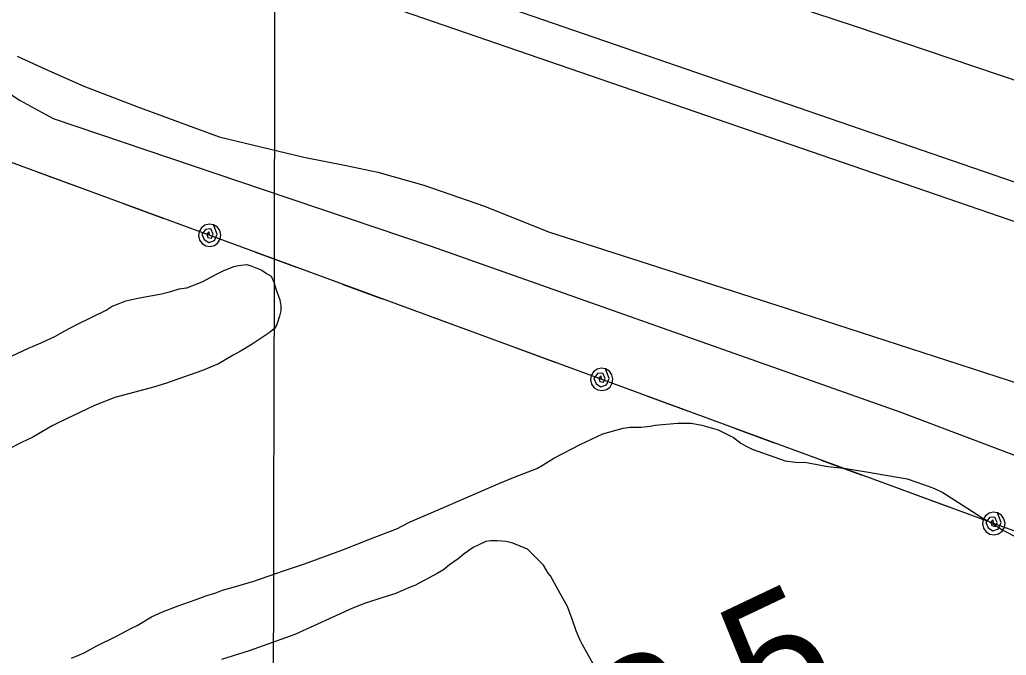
# Model space of a CAD drawing. Extents: x 3187622 to 3225504, y 800805 to 826213.
# Drawn here: x 3202076 to 3202865, y 810681 to 811190 of the extents above; entities that cross this region are included whole.
import ezdxf

# ---------------------------------------------------------------- set-up
doc = ezdxf.new("R2010")
doc.units = 0
for name, color, linetype in [('V-GRID-MAJR', 7, 'Continuous'), ('V-LEVE-TOET', 7, 'Continuous'), ('V-SITE-VEGE', 7, 'Continuous'), ('V-SURV-IDEN', 7, 'Continuous'), ('V-SURV-LINE', 7, 'Continuous'), ('V-TOPO-SHOR', 7, 'Continuous'), ('V-UTIL-LINE', 7, 'Continuous')]:
    doc.layers.add(name, color=color, linetype=linetype)

msp = doc.modelspace()

# ---------------------------------------------------------------- linework, layer by layer
at = {"layer": 'V-GRID-MAJR'}
msp.add_spline([(3202269.08, 806226.15), (3202282.3, 812285.27), (3202295.53, 818347.47), (3202308.75, 824409.71), (3202308.76, 824412.75)], degree=3, dxfattribs=at)
at = {"layer": 'V-LEVE-TOET'}
for points in [[(3203305.06, 811009.55), (3203190.5, 811042.04), (3203058.58, 811080.17), (3202898.68, 811132.1), (3202743.18, 811184.47), (3202585.37, 811236.62), (3202438.2, 811285.48), (3202344.26, 811319.5), (3202250.57, 811354.67), (3202195.27, 811375.78), (3202169.15, 811389.33), (3202152.06, 811402.39), (3202134.04, 811414.29), (3202117.41, 811427.34), (3202094.32, 811446.45), (3202062.49, 811479.72), (3201968.65, 811586.51), (3201850.15, 811724.69), (3201675.27, 811953.5)], [(3202073.78, 811160.66), (3202096.21, 811150.13), (3202126.98, 811136.55), (3202169.31, 811120.37), (3202235.25, 811095.98), (3202302.84, 811079.69), (3202336.88, 811073.05), (3202362.12, 811067.84), (3202398.92, 811057.24), (3202447.51, 811040.57), (3202498.63, 811019.95), (3202689.54, 810958.62), (3202896.42, 810891.65), (3203090.77, 810822.65), (3203227.32, 810782.42), (3203241.19, 810776.1), (3203253.21, 810768.86), (3203262.44, 810759.55), (3203299.1, 810717.91), (3203435.02, 810536.08)]]:
    msp.add_lwpolyline(points, dxfattribs=at)
at = {"layer": 'V-SITE-VEGE'}
for points in [[(3202060.62, 810916.57), (3202082.63, 810927.01), (3202092.76, 810931.36), (3202104.21, 810936.58), (3202111.26, 810940.51), (3202121.83, 810946.17), (3202144.73, 810957.5), (3202149.58, 810960.55), (3202155.3, 810962.72), (3202160.58, 810964.9), (3202170.26, 810967.05), (3202189.17, 810970.48), (3202196.65, 810972.21), (3202203.25, 810974.38), (3202209.41, 810975.23), (3202221.73, 810980.01), (3202233.19, 810986.11), (3202238.47, 810988.72), (3202246.83, 810992.2), (3202250.8, 810993.06), (3202257.39, 810993.91), (3202261.34, 810992.57), (3202269.24, 810989.46), (3202273.18, 810986.81), (3202276.69, 810984.6), (3202279.3, 810979.31), (3202280.59, 810974.47), (3202283.63, 810965.67), (3202284.49, 810960.83), (3202284.47, 810956.88), (3202283.57, 810952.49), (3202281.35, 810945.9), (3202279.57, 810942.84), (3202275.17, 810939.34), (3202261.5, 810930.17), (3202252.69, 810924.94), (3202246.52, 810921.45), (3202234.62, 810914.47), (3202221.86, 810909.26), (3202192.37, 810898.84), (3202182.69, 810895.81), (3202151.89, 810887.59), (3202135.6, 810881.08), (3202106.98, 810867.58), (3202101.69, 810864.97), (3202086.27, 810855.81), (3202077.02, 810851.45), (3202065.57, 810845.79)], [(3202117.12, 810679.01), (3202127.25, 810683.36), (3202136.94, 810688.59), (3202153.68, 810696.87), (3202165.13, 810702.97), (3202169.53, 810705.15), (3202180.99, 810712.13), (3202189.8, 810716.04), (3202202.56, 810720.82), (3202220.61, 810727.33), (3202223.69, 810728.64), (3202232.49, 810731.23), (3202237.77, 810733.41), (3202247.45, 810736), (3202262.85, 810740.77), (3202286.62, 810749.01), (3202303.35, 810754.65), (3202333.27, 810765.5), (3202356.17, 810774.63), (3202377.74, 810782.88), (3202381.26, 810784.62), (3202387.87, 810788.11), (3202410.32, 810797.68), (3202460.08, 810819.43), (3202471.96, 810824.21), (3202489.13, 810830.72), (3202494.42, 810833.78), (3202502.79, 810839.01), (3202523.93, 810849.9), (3202541.99, 810858.61), (3202558.27, 810862.93), (3202563.98, 810863.79), (3202572.77, 810863.75), (3202579.81, 810864.6), (3202583.77, 810865.46), (3202601.79, 810867.13), (3202612.78, 810867.08), (3202621.12, 810865.29), (3202626.83, 810863.95), (3202634.28, 810861.72), (3202646.56, 810855.51), (3202652.25, 810851.09), (3202656.2, 810848.88), (3202661.46, 810846.21), (3202687.79, 810836.87), (3202696.13, 810835.95), (3202704.92, 810835.47), (3202722.04, 810832.32), (3202734.78, 810830.95)], [(3202734.78, 810830.95), (3202752.79, 810828.23), (3202785.28, 810822.37), (3202798.44, 810817.92), (3202807.22, 810814.8), (3202813.79, 810811.7), (3202833.08, 810799.31), (3202842.28, 810793.56), (3202845.35, 810791.34), (3202854.99, 810786.03), (3202861.12, 810782.04)], [(3202861.12, 810782.04), (3202869.01, 810777.62), (3202881.29, 810770.97), (3202897.51, 810762.55), (3202904.97, 810759), (3202914.62, 810755), (3202921.19, 810751.9), (3202929.09, 810748.34), (3202946.63, 810740.8), (3202959.79, 810733.7), (3202964.16, 810730.61), (3202974.67, 810720.9), (3202981.22, 810712.08), (3202982.96, 810708.11), (3202990.36, 810693.14), (3202993.83, 810680.82)], [(3202540.68, 810663.07), (3202525.42, 810690.38), (3202523.68, 810693.9), (3202520.63, 810700.95), (3202517.6, 810710.19), (3202513.69, 810720.31), (3202508.02, 810730.88), (3202500.18, 810744.98), (3202498.43, 810747.19), (3202494.5, 810753.35), (3202481.81, 810766.16), (3202469.97, 810771.04), (3202464.7, 810772.39), (3202457.67, 810772.86), (3202452.4, 810772.88), (3202448.44, 810772.46), (3202438.31, 810767.67), (3202431.26, 810762.43), (3202426.41, 810758.49), (3202419.35, 810753.69), (3202414.5, 810749.76), (3202409.66, 810746.7), (3202391.6, 810737.12), (3202388.08, 810735.81), (3202375.75, 810730.6), (3202366.07, 810727.56), (3202351.54, 810722.79), (3202341.42, 810718.88), (3202295.62, 810697.99), (3202259.09, 810684.97), (3202237.09, 810678.04)]]:
    msp.add_lwpolyline(points, dxfattribs=at)
at = {"layer": 'V-SURV-LINE'}
for points in [[(3202224.31, 811282.77), (3203271.18, 810922.22)], [(3203261.42, 810893.86), (3202214.55, 811254.4)]]:
    msp.add_lwpolyline(points, dxfattribs=at)
at = {"layer": 'V-TOPO-SHOR'}
msp.add_lwpolyline([(3201422.11, 811790.63), (3201689.97, 811482.73), (3201924.13, 811231.05), (3201946.77, 811209.83), (3202076.16, 811125.09), (3202102.54, 811110.58), (3202270.43, 811054.02), (3202404.65, 811008.5), (3202779.38, 810876.1), (3203057.94, 810770.87), (3203099.93, 810746.11), (3203148.05, 810710.84), (3203186.07, 810667.18), (3203211.65, 810635.06)], dxfattribs=at)
at = {"layer": 'V-UTIL-LINE'}
for points in [[(3199923.05, 813594.49), (3200640.01, 812717.79), (3202006.06, 811098.72), (3203128.65, 810686.06), (3203334.13, 810414.07), (3203687.08, 810134.04), (3205008.03, 808523.12), (3206196.96, 808326.53), (3208534.47, 807926.94), (3209217.68, 808075.2), (3210991.35, 807487.65), (3211714.81, 807276.32), (3211555.07, 806654.47), (3211454.57, 806207.44)], [(3202089.67, 811067.99), (3202121.58, 811056.26)], [(3202159.12, 811042.46), (3202191.03, 811030.72)], [(3202227.65, 811017.27), (3202226.93, 811020.05), (3202225.42, 811018.28), (3202226.17, 811015.64), (3202229.02, 811014.94), (3202230.34, 811018.07), (3202228.47, 811022.37), (3202224.22, 811022.04), (3202221.39, 811018.09), (3202223.1, 811013.84), (3202226.86, 811011.43), (3202231.41, 811013.03), (3202233.61, 811018.08), (3202230.75, 811025.71), (3202227.29, 811026.26), (3202223.87, 811025.44), (3202221.03, 811023.37), (3202219.2, 811020.37), (3202218.66, 811016.9), (3202219.48, 811013.49), (3202221.55, 811010.65), (3202224.54, 811008.82), (3202228.01, 811008.27), (3202231.43, 811009.1), (3202234.27, 811011.17), (3202236.1, 811014.16), (3202236.64, 811017.63), (3202235.82, 811021.04), (3202233.75, 811023.88), (3202230.75, 811025.71)], [(3202264.24, 811003.81), (3202296.16, 810992.08)], [(3202333.7, 810978.28), (3202365.61, 810966.55)], [(3202403.15, 810952.75), (3202435.07, 810941.02)], [(3202472.61, 810927.22), (3202504.52, 810915.49)], [(3202541.14, 810902.03), (3202540.42, 810904.82), (3202538.91, 810903.05), (3202539.66, 810900.41), (3202542.5, 810899.71), (3202543.83, 810902.83), (3202541.96, 810907.14), (3202537.71, 810906.81), (3202534.88, 810902.85), (3202536.59, 810898.61), (3202540.35, 810896.19), (3202544.9, 810897.79), (3202547.1, 810902.84), (3202544.24, 810910.48), (3202540.77, 810911.02), (3202537.36, 810910.2), (3202534.52, 810908.13), (3202532.69, 810905.13), (3202532.15, 810901.67), (3202532.97, 810898.25), (3202535.04, 810895.41), (3202538.03, 810893.58), (3202541.5, 810893.04), (3202544.92, 810893.86), (3202547.75, 810895.93), (3202549.59, 810898.92), (3202550.13, 810902.39), (3202549.31, 810905.81), (3202547.24, 810908.65), (3202544.24, 810910.48)], [(3202577.73, 810888.58), (3202609.65, 810876.84)], [(3202647.19, 810863.04), (3202679.1, 810851.31)], [(3202716.64, 810837.51), (3202748.56, 810825.78)], [(3202786.1, 810811.98), (3202818.01, 810800.25)], [(3202854.63, 810786.79), (3202853.91, 810789.58), (3202852.4, 810787.81), (3202853.15, 810785.17), (3202855.99, 810784.47), (3202857.32, 810787.6), (3202855.45, 810791.9), (3202851.2, 810791.57), (3202848.37, 810787.62), (3202850.08, 810783.37), (3202853.84, 810780.95), (3202858.39, 810782.55), (3202860.59, 810787.6), (3202857.73, 810795.24), (3202854.26, 810795.79), (3202850.85, 810794.96), (3202848.01, 810792.89), (3202846.18, 810789.9), (3202845.64, 810786.43), (3202846.46, 810783.02), (3202848.53, 810780.18), (3202851.52, 810778.34), (3202854.99, 810777.8), (3202858.41, 810778.62), (3202861.24, 810780.69), (3202863.08, 810783.69), (3202863.62, 810787.16), (3202862.8, 810790.57), (3202860.73, 810793.41), (3202857.73, 810795.24)]]:
    msp.add_lwpolyline(points, dxfattribs=at)

# ---------------------------------------------------------------- texts
at = {"layer": 'V-SURV-IDEN'}
msp.add_text('1504+33.5', height=100, rotation=25.39112, dxfattribs=at).set_placement((3202161.86, 810379.44))

doc.saveas('drawing.dxf')
